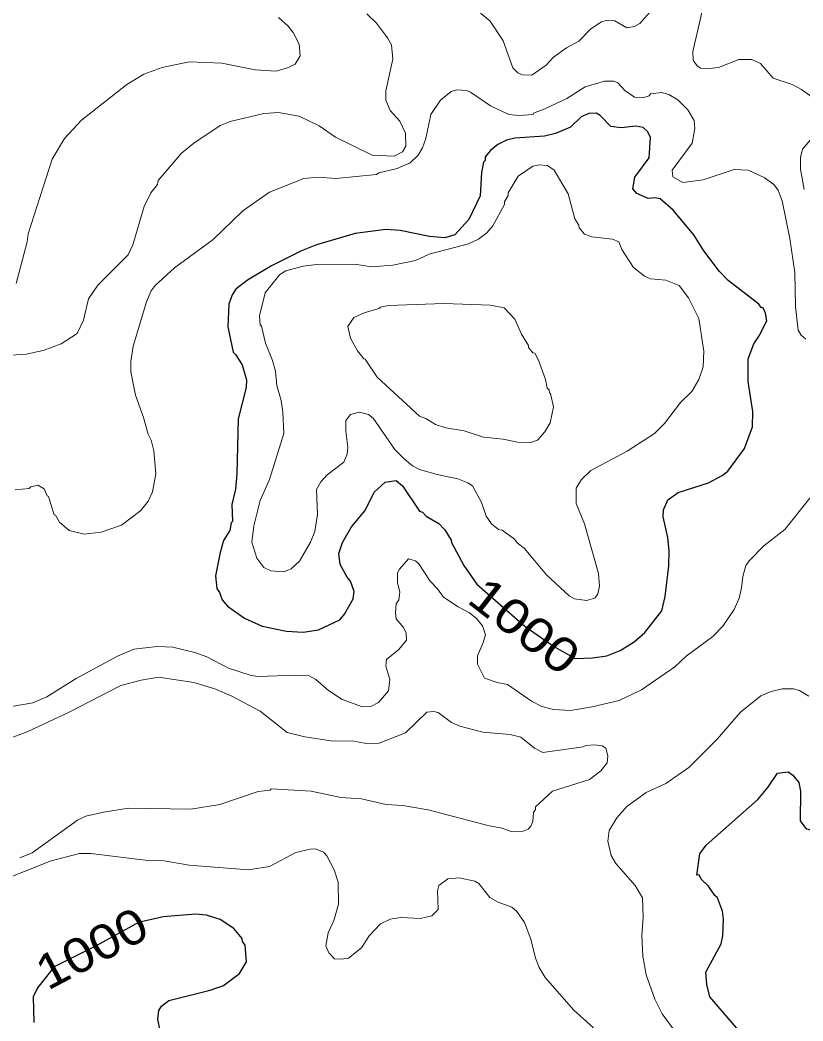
# Model space of a CAD drawing. Extents: x 447.8 to 473.9, y 7733.1 to 7760.8.
# Drawn here: x 460.462 to 462.281, y 7748.146 to 7750.473 of the extents above; entities that cross this region are included whole.
import ezdxf
from ezdxf.enums import TextEntityAlignment as Align

# ---------------------------------------------------------------- set-up
doc = ezdxf.new("R2010")
doc.units = 0
doc.header["$LTSCALE"] = 0.032
doc.layers.add('1', color=7, linetype='Continuous', lineweight=25)
doc.layers.add('2', color=7, linetype='Continuous', lineweight=13)
doc.layers.add('61', color=7, linetype='Continuous')

msp = doc.modelspace()

# ---------------------------------------------------------------- linework, layer by layer
at = {"layer": '1'}
for points in [[(462.1453, 7749.4769), (462.1637, 7749.5274), (462.1645, 7749.563), (462.1542, 7749.6328), (462.1541, 7749.6856), (462.1671, 7749.72), (462.1798, 7749.739), (462.1972, 7749.7739), (462.1943, 7749.7916), (462.1884, 7749.8038), (462.1839, 7749.8049), (462.179, 7749.8128), (462.1071, 7749.8678), (462.0875, 7749.8888), (462.0508, 7749.9364), (462.0278, 7749.9737), (461.98, 7750.0309), (461.9497, 7750.0572), (461.9368, 7750.0595), (461.9217, 7750.0581), (461.895, 7750.0695), (461.8859, 7750.081), (461.8905, 7750.1077), (461.9242, 7750.153), (461.9273, 7750.2003), (461.921, 7750.2133), (461.9096, 7750.223), (461.8928, 7750.2262), (461.8591, 7750.2224), (461.8344, 7750.2254), (461.8102, 7750.2512), (461.8003, 7750.2568), (461.7834, 7750.256), (461.7655, 7750.2478), (461.741, 7750.2238), (461.7064, 7750.2089), (461.6808, 7750.2031), (461.6114, 7750.1984), (461.5921, 7750.1938), (461.5718, 7750.184), (461.5551, 7750.17), (461.5428, 7750.1552), (461.5425, 7750.1465), (461.5392, 7750.1427), (461.5345, 7750.1186), (461.5313, 7750.0645), (461.5045, 7750.0091), (461.4725, 7749.9741), (461.4487, 7749.9668), (461.4135, 7749.9702), (461.345, 7749.9835), (461.3116, 7749.9858), (461.2403, 7749.9772), (461.1507, 7749.9504), (461.1158, 7749.9368), (461.0458, 7749.9019), (460.9907, 7749.8681), (460.9634, 7749.8474), (460.9549, 7749.834), (460.9469, 7749.8124), (460.9445, 7749.7602), (460.9571, 7749.7006), (460.9628, 7749.6959), (460.9782, 7749.6716), (460.9878, 7749.6366), (460.9871, 7749.6186), (460.9686, 7749.5463), (460.9654, 7749.418), (460.9622, 7749.3827), (460.9542, 7749.347), (460.9558, 7749.3073), (460.9526, 7749.3042), (460.9491, 7749.2867), (460.9349, 7749.2633), (460.9266, 7749.2357), (460.9159, 7749.1809), (460.9188, 7749.1513), (460.9253, 7749.1426), (460.9318, 7749.125), (460.9443, 7749.1108), (460.9832, 7749.0824), (461.0246, 7749.0637), (461.0808, 7749.0528), (461.1201, 7749.0498), (461.1557, 7749.0556), (461.2046, 7749.0789), (461.2157, 7749.0917), (461.2359, 7749.1274), (461.2386, 7749.145), (461.2299, 7749.169), (461.2217, 7749.1777), (461.2058, 7749.2072), (461.2027, 7749.2331), (461.2109, 7749.2584), (461.2318, 7749.295)], [(461.3503, 7749.3906), (461.39, 7749.3315), (461.3973, 7749.3292), (461.4057, 7749.3196), (461.4351, 7749.3029), (461.4487, 7749.2878), (461.4639, 7749.2643), (461.4644, 7749.2582), (461.4933, 7749.2054), (461.5235, 7749.1616), (461.6358, 7749.0636), (461.7036, 7749.016), (461.752, 7748.9892), (461.7918, 7748.9905), (461.8251, 7748.9952), (461.8562, 7749.0076), (461.8891, 7749.028), (461.9134, 7749.0494), (461.9533, 7749.0996), (461.9609, 7749.1327), (461.9699, 7749.2043), (461.9706, 7749.2396), (461.9675, 7749.27), (461.9562, 7749.3186), (461.957, 7749.3346), (461.9675, 7749.3581), (461.9915, 7749.375), (462.0616, 7749.3974), (462.0935, 7749.4145), (462.1065, 7749.4245), (462.1453, 7749.4769)], [(461.2318, 7749.295), (461.2642, 7749.333), (461.2846, 7749.3758), (461.3107, 7749.3985), (461.336, 7749.4024), (461.3503, 7749.3906)], [(462.1499, 7748.1032), (462.0652, 7748.2024), (462.0579, 7748.2308), (462.0557, 7748.2599), (462.0909, 7748.3254), (462.0948, 7748.3442), (462.0964, 7748.3831), (462.0941, 7748.4016), (462.0829, 7748.4329), (462.0764, 7748.4382), (462.0619, 7748.4596), (462.0447, 7748.4763), (462.0402, 7748.4859), (462.035, 7748.4856), (462.0419, 7748.5346), (462.0561, 7748.5549), (462.1761, 7748.6611), (462.1998, 7748.6891), (462.2219, 7748.722), (462.2468, 7748.7257), (462.2581, 7748.7179), (462.2714, 7748.7009)], [(462.2714, 7748.7009), (462.2752, 7748.6809), (462.2751, 7748.6115), (462.2881, 7748.5936), (462.3064, 7748.588), (462.331, 7748.5919)], [(460.789, 7748.1162), (460.782, 7748.1509), (460.7843, 7748.171), (460.7905, 7748.1805), (460.8079, 7748.1936), (460.9037, 7748.2177), (460.9346, 7748.2287), (460.9715, 7748.2566), (460.9877, 7748.2837), (460.9847, 7748.3226), (460.9785, 7748.3312), (460.9778, 7748.3383), (460.959, 7748.3617), (460.9268, 7748.3824), (460.8948, 7748.3923), (460.8695, 7748.3947), (460.7947, 7748.3885), (460.7369, 7748.3754), (460.639, 7748.321), (460.5409, 7748.2726), (460.5024, 7748.2235), (460.4925, 7748.2023), (460.494, 7748.1426)]]:
    msp.add_lwpolyline(points, dxfattribs=at)
at = {"layer": '2'}
for points in [[(462.3027, 7750.2934), (462.2778, 7750.3117), (462.2562, 7750.3232), (462.2122, 7750.3381), (462.1827, 7750.3717), (462.1624, 7750.3814), (462.1322, 7750.381), (462.0851, 7750.3628), (462.0641, 7750.3601), (462.0432, 7750.3615), (462.035, 7750.3673), (462.0264, 7750.3795), (462.0252, 7750.4002), (462.0524, 7750.5171)], [(461.9315, 7750.4983), (461.9021, 7750.465)], [(460.4524, 7749.8608), (460.478, 7749.9571), (460.4804, 7749.9758), (460.5367, 7750.1497), (460.5649, 7750.1978), (460.605, 7750.2402), (460.7103, 7750.3232), (460.7497, 7750.3468), (460.7922, 7750.3626), (460.8545, 7750.3762), (460.9304, 7750.373), (461.0084, 7750.3571), (461.0571, 7750.3539), (461.0854, 7750.3625), (461.1008, 7750.3708), (461.1129, 7750.3895), (461.1108, 7750.4166), (461.0962, 7750.444), (461.085, 7750.4586), (461.0623, 7750.4788)], [(461.2674, 7750.4876), (461.2902, 7750.4658), (461.3161, 7750.4313), (461.3247, 7750.415), (461.3285, 7750.3818), (461.3118, 7750.3085), (461.3116, 7750.2868), (461.3217, 7750.2631), (461.3441, 7750.2382), (461.3579, 7750.2098), (461.3582, 7750.1802), (461.3504, 7750.1669), (461.3314, 7750.1565), (461.2804, 7750.1589), (461.1948, 7750.2007), (461.157, 7750.2271), (461.1108, 7750.2495), (461.0623, 7750.2584), (461.028, 7750.256), (460.9501, 7750.2369), (460.927, 7750.2279), (460.866, 7750.187), (460.8369, 7750.1635)], [(461.8129, 7750.4688), (461.7884, 7750.4522), (461.7603, 7750.4242), (461.7318, 7750.4083), (461.7015, 7750.3868), (461.6842, 7750.368), (461.6508, 7750.3449), (461.6298, 7750.3456), (461.6183, 7750.3501), (461.6069, 7750.3617), (461.5845, 7750.4245), (461.5545, 7750.47), (461.5318, 7750.4886)], [(461.9021, 7750.465), (461.8895, 7750.4576), (461.872, 7750.4549), (461.844, 7750.4714), (461.8248, 7750.4718), (461.8129, 7750.4688)], [(460.4503, 7749.3811), (460.4833, 7749.3838), (460.4868, 7749.3882), (460.503, 7749.3918), (460.518, 7749.3836), (460.5247, 7749.3672), (460.5277, 7749.3656), (460.5408, 7749.3231), (460.5444, 7749.322), (460.5537, 7749.306), (460.5762, 7749.2861), (460.6108, 7749.2781), (460.6506, 7749.2822), (460.6972, 7749.2991), (460.7423, 7749.3331), (460.7596, 7749.3545), (460.7697, 7749.3763), (460.7777, 7749.4185), (460.773, 7749.4716), (460.7667, 7749.4966), (460.7592, 7749.5104), (460.7487, 7749.5494), (460.7301, 7749.6013), (460.7194, 7749.6553), (460.7194, 7749.6792), (460.725, 7749.7153), (460.7557, 7749.8182), (460.7668, 7749.8435), (460.776, 7749.8558), (460.8211, 7749.8969), (460.9107, 7749.9632), (460.9793, 7750.0294), (461.0418, 7750.0726), (461.121, 7750.1045), (461.1543, 7750.1077), (461.1956, 7750.1047), (461.2905, 7750.1141), (461.2955, 7750.1182), (461.3384, 7750.1281), (461.3686, 7750.1411), (461.387, 7750.1591), (461.3971, 7750.1761), (461.4046, 7750.1975), (461.4167, 7750.2533), (461.4389, 7750.287), (461.4636, 7750.3069), (461.4764, 7750.3105), (461.4992, 7750.3089), (461.5088, 7750.3056), (461.5549, 7750.2735), (461.5974, 7750.2536), (461.6208, 7750.2513), (461.6541, 7750.2535), (461.6553, 7750.2569), (461.6812, 7750.2663), (461.7328, 7750.291), (461.7753, 7750.3179), (461.8199, 7750.3313), (461.8416, 7750.3306)], [(461.8416, 7750.3306), (461.8508, 7750.3274), (461.867, 7750.3092), (461.8901, 7750.2935), (461.9112, 7750.2929), (461.924, 7750.297)], [(461.924, 7750.297), (461.9273, 7750.3011), (461.9528, 7750.3048), (461.9697, 7750.2998), (461.9901, 7750.2878), (462.0136, 7750.2643), (462.0283, 7750.2396), (462.0299, 7750.2212), (462.0235, 7750.1865), (461.9774, 7750.124), (461.9786, 7750.1089), (462.0022, 7750.0951), (462.0495, 7750.1014), (462.1217, 7750.1253), (462.1543, 7750.1244), (462.1912, 7750.1073), (462.2136, 7750.0906), (462.2239, 7750.0772), (462.2332, 7750.0528), (462.2511, 7749.965), (462.2623, 7749.8864), (462.264, 7749.8072), (462.2698, 7749.7519), (462.2771, 7749.7404), (462.2876, 7749.7315)], [(462.284, 7750.0791), (462.2753, 7750.1263), (462.2752, 7750.1534), (462.2801, 7750.1725), (462.3233, 7750.2241)], [(460.8369, 7750.1635), (460.783, 7750.1003), (460.7811, 7750.0911), (460.766, 7750.0714), (460.7501, 7750.0394), (460.7237, 7749.9501)], [(461.9271, 7749.8713), (461.9131, 7749.8776), (461.8875, 7749.8975), (461.8604, 7749.9399), (461.8534, 7749.9577), (461.8389, 7749.9635), (461.7907, 7749.9691), (461.7735, 7749.975), (461.761, 7749.9901), (461.7603, 7749.9963), (461.7509, 7750.0113), (461.7358, 7750.0692), (461.7028, 7750.1237), (461.6874, 7750.1347), (461.668, 7750.1365), (461.6532, 7750.1333), (461.6192, 7750.1098), (461.5958, 7750.0714), (461.5961, 7750.0653), (461.5876, 7750.0505), (461.5873, 7750.0443), (461.5604, 7749.9943), (461.5465, 7749.9787), (461.527, 7749.9638), (461.5041, 7749.9527), (461.4126, 7749.9286), (461.3806, 7749.9144), (461.3283, 7749.9034), (461.2786, 7749.8994), (461.2401, 7749.9057), (461.1511, 7749.9049), (461.1194, 7749.9009), (461.0795, 7749.8897), (461.0659, 7749.8818), (461.0313, 7749.8386), (461.0184, 7749.7855), (461.02, 7749.7642), (461.0231, 7749.7611), (461.0325, 7749.7219), (461.0486, 7749.6815), (461.0552, 7749.6572), (461.0585, 7749.6233), (461.0688, 7749.5883), (461.0728, 7749.5613), (461.0745, 7749.5116), (461.0419, 7749.405), (461.0201, 7749.3565), (461.0053, 7749.2971), (461.0007, 7749.2593), (461.0117, 7749.2218), (461.0283, 7749.2002), (461.0445, 7749.1927), (461.0749, 7749.19), (461.0921, 7749.1975), (461.111, 7749.2152), (461.1369, 7749.2597), (461.1466, 7749.284), (461.1529, 7749.3234), (461.1505, 7749.3817), (461.1606, 7749.3994), (461.1755, 7749.416), (461.214, 7749.4451), (461.2219, 7749.4636), (461.2235, 7749.4805), (461.2188, 7749.5171), (461.2189, 7749.5419), (461.2298, 7749.556), (461.251, 7749.5618), (461.2716, 7749.5562), (461.2823, 7749.5472), (461.3331, 7749.4747), (461.3551, 7749.4519), (461.374, 7749.4369), (461.3905, 7749.4286), (461.4309, 7749.4166), (461.479, 7749.4069), (461.5027, 7749.3976), (461.5131, 7749.39), (461.5344, 7749.3513), (461.5452, 7749.3198), (461.5575, 7749.3017), (461.5737, 7749.2884), (461.5825, 7749.2869), (461.6107, 7749.266), (461.617, 7749.2575), (461.633, 7749.2453), (461.6854, 7749.1833), (461.738, 7749.1349), (461.7504, 7749.1273), (461.7792, 7749.1234), (461.7986, 7749.1303), (461.8042, 7749.1389), (461.8086, 7749.157), (461.8061, 7749.1866), (461.7732, 7749.302)], [(460.7237, 7749.9501), (460.7133, 7749.9272), (460.6429, 7749.8566), (460.6205, 7749.8249), (460.6093, 7749.7752), (460.5944, 7749.7441), (460.5577, 7749.7202), (460.5156, 7749.7047), (460.4761, 7749.6965), (460.37, 7749.6893)], [(461.8731, 7749.4706), (461.9359, 7749.5119), (461.9598, 7749.5351), (461.9968, 7749.584), (462.0229, 7749.6094), (462.0394, 7749.6378), (462.0491, 7749.6669), (462.0508, 7749.7034), (462.0395, 7749.779), (462.0155, 7749.8271), (461.9938, 7749.8557), (461.9626, 7749.868), (461.9271, 7749.8713)], [(461.7732, 7749.302), (461.7542, 7749.3495), (461.7542, 7749.3852), (461.7665, 7749.4052), (461.7884, 7749.4261), (461.8731, 7749.4706)], [(462.2975, 7749.3613), (462.2393, 7749.2887), (462.1905, 7749.2511), (462.156, 7749.2161), (462.1486, 7749.2048), (462.1414, 7749.1794), (462.1388, 7749.1531), (462.1327, 7749.1288), (462.1215, 7749.1029), (462.095, 7749.0643), (462.0719, 7749.0404), (462.0101, 7748.9947), (461.9832, 7748.9693), (461.9058, 7748.9162), (461.8539, 7748.8914), (461.7914, 7748.8765), (461.7409, 7748.8678), (461.7016, 7748.87), (461.6744, 7748.8777), (461.6505, 7748.8895)], [(461.5251, 7748.9952), (461.5376, 7749.0236), (461.5432, 7749.0442), (461.5362, 7749.0645), (461.5229, 7749.0822), (461.5067, 7749.0951), (461.4797, 7749.1091), (461.446, 7749.1318), (461.432, 7749.1512), (461.4148, 7749.1684), (461.3889, 7749.2088), (461.3807, 7749.2157), (461.3643, 7749.2208), (461.3434, 7749.1969), (461.339, 7749.1879), (461.339, 7749.1659), (461.3445, 7749.1435), (461.3421, 7749.1253), (461.3358, 7749.1158), (461.3342, 7749.0952), (461.3362, 7749.0812), (461.3532, 7749.0608), (461.3593, 7749.0477), (461.3598, 7749.0316), (461.3421, 7749.0095), (461.3137, 7748.9865), (461.3118, 7748.971), (461.3213, 7748.9403), (461.3181, 7748.9136), (461.2946, 7748.8866), (461.2771, 7748.8775), (461.2576, 7748.8766), (461.2102, 7748.8936), (461.1789, 7748.9148), (461.1492, 7748.9404), (461.1334, 7748.9486), (461.1027, 7748.9503), (461.0148, 7748.947), (460.9991, 7748.9494), (460.9466, 7748.9667), (460.8956, 7748.9927), (460.8683, 7749.0029), (460.817, 7749.015), (460.7807, 7749.0168), (460.7266, 7749.0103), (460.6883, 7748.9945), (460.5924, 7748.9426), (460.5239, 7748.9002), (460.4915, 7748.8856), (460.4011, 7748.8701)], [(461.6505, 7748.8895), (461.5943, 7748.9285), (461.5707, 7748.9328), (461.5413, 7748.9435), (461.525, 7748.9756), (461.5251, 7748.9952)], [(460.4412, 7748.8048), (460.4796, 7748.8195), (460.5744, 7748.8633), (460.6959, 7748.926), (460.7435, 7748.9389), (460.7833, 7748.9454), (460.866, 7748.9334), (460.9148, 7748.9187), (460.9542, 7748.9014), (461.0199, 7748.8668), (461.0827, 7748.817), (461.1238, 7748.8068), (461.1894, 7748.797), (461.2338, 7748.7978), (461.2661, 7748.7916), (461.2961, 7748.7923), (461.3576, 7748.8161), (461.4074, 7748.8639), (461.4229, 7748.866), (461.4333, 7748.8637), (461.4644, 7748.84), (461.4837, 7748.8313), (461.5373, 7748.8177), (461.6011, 7748.8124), (461.6255, 7748.806), (461.6574, 7748.7804), (461.6769, 7748.7708), (461.7702, 7748.7836), (461.7765, 7748.7868), (461.7974, 7748.7883), (461.8145, 7748.786), (461.8233, 7748.7802), (461.8279, 7748.7626), (461.8264, 7748.7464), (461.8112, 7748.7277), (461.7849, 7748.7077), (461.6991, 7748.6806), (461.6598, 7748.6442), (461.6595, 7748.6379), (461.6548, 7748.6308), (461.6538, 7748.61), (461.6491, 7748.5992), (461.6425, 7748.5926), (461.6311, 7748.5874), (461.6029, 7748.5865), (461.5823, 7748.5944), (461.5518, 7748.6), (461.4102, 7748.6375), (461.3511, 7748.6473), (461.313, 7748.6497), (461.2553, 7748.6625), (461.2072, 7748.6657), (461.1385, 7748.6809), (461.0451, 7748.6857), (461.043, 7748.6832), (461.0155, 7748.6794), (460.9264, 7748.6492), (460.8584, 7748.6385), (460.7139, 7748.641), (460.6557, 7748.632), (460.6146, 7748.6224), (460.5952, 7748.6135), (460.4898, 7748.5369), (460.4611, 7748.5255)], [(461.988, 7748.1168), (461.9539, 7748.1628), (461.937, 7748.1967), (461.9168, 7748.2535), (461.9089, 7748.297), (461.9065, 7748.3451), (461.9097, 7748.3872), (461.9081, 7748.4325), (461.8914, 7748.461), (461.8465, 7748.5122), (461.8358, 7748.531), (461.828, 7748.5645), (461.8312, 7748.5892), (461.849, 7748.6185), (461.8718, 7748.6446), (461.917, 7748.6776), (461.9629, 7748.6987), (462.0164, 7748.7359), (462.0818, 7748.8017), (462.1363, 7748.8642), (462.1831, 7748.9021), (462.2075, 7748.9124), (462.2332, 7748.9181), (462.2591, 7748.9181), (462.273, 7748.9145), (462.295, 7748.9017)], [(460.4126, 7748.4709), (460.5345, 7748.5185), (460.5999, 7748.5358), (460.6262, 7748.5358), (460.7647, 7748.5183), (460.7922, 7748.5197), (460.8545, 7748.5087), (460.9929, 7748.4973), (461.0417, 7748.5051), (461.103, 7748.5381), (461.1362, 7748.5461)], [(461.1362, 7748.5461), (461.1484, 7748.5462), (461.1671, 7748.5391), (461.1745, 7748.5304), (461.1918, 7748.4978), (461.201, 7748.4692)], [(461.201, 7748.4692), (461.2017, 7748.4177), (461.1914, 7748.3796), (461.1778, 7748.3511), (461.1723, 7748.3212), (461.1793, 7748.3046), (461.1926, 7748.2909), (461.2082, 7748.2898), (461.2248, 7748.2926), (461.2551, 7748.3164), (461.2733, 7748.3442), (461.2998, 7748.3724), (461.3223, 7748.3832), (461.3469, 7748.3867), (461.3923, 7748.3842), (461.4186, 7748.3909), (461.4335, 7748.4055), (461.432, 7748.4488), (461.4353, 7748.4614), (461.4562, 7748.4764), (461.482, 7748.4789), (461.5188, 7748.4715), (461.5281, 7748.4659), (461.5537, 7748.4335), (461.5729, 7748.4226), (461.6047, 7748.4109), (461.6164, 7748.4011), (461.6345, 7748.375), (461.6487, 7748.3367), (461.6598, 7748.2923), (461.6683, 7748.2708), (461.6825, 7748.2475), (461.7484, 7748.1711), (461.7945, 7748.1308)]]:
    msp.add_lwpolyline(points, dxfattribs=at)
msp.add_lwpolyline([(461.6272, 7749.7429), (461.6115, 7749.7774), (461.5865, 7749.8044), (461.5553, 7749.8103), (461.4468, 7749.8144), (461.3178, 7749.8095), (461.2992, 7749.8056), (461.2961, 7749.8024), (461.2615, 7749.7922), (461.2378, 7749.7812), (461.2236, 7749.7603), (461.2297, 7749.7332), (461.2463, 7749.7038), (461.2604, 7749.6856), (461.2637, 7749.6848), (461.2914, 7749.6431), (461.3899, 7749.5522), (461.4048, 7749.5466), (461.4271, 7749.533), (461.4513, 7749.5253), (461.4941, 7749.5178), (461.539, 7749.5034), (461.5842, 7749.4985), (461.6176, 7749.4914), (461.6488, 7749.4912), (461.6646, 7749.4964), (461.6814, 7749.5156), (461.6941, 7749.5371), (461.7013, 7749.574), (461.6948, 7749.6046), (461.6919, 7749.6068), (461.6915, 7749.6138), (461.6869, 7749.6174), (461.6829, 7749.6373), (461.6668, 7749.6827), (461.658, 7749.6986), (461.6535, 7749.6995), (461.6438, 7749.7117), (461.6434, 7749.7164)], close=True, dxfattribs=at)

# ---------------------------------------------------------------- texts
at = {"layer": '61'}
for rotation, width, p in [(322.031, 1.2, (461.6096, 7749.0333)), (27.771, 1.15, (460.6469, 7748.2799))]:
    msp.add_text('1000', height=0.08, rotation=rotation, dxfattribs=dict(at, width=width)).set_placement(p, align=Align.CENTER)

doc.saveas('drawing.dxf')
